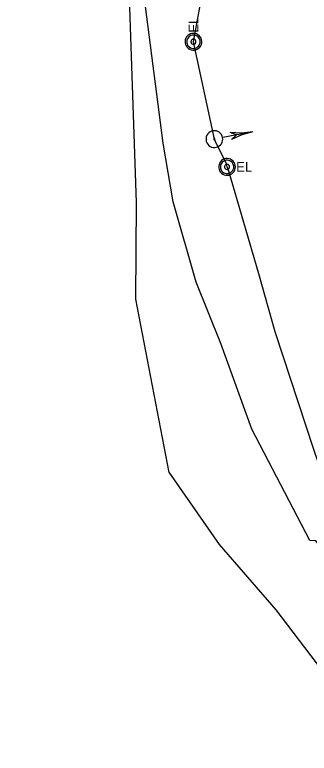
# Model space of a CAD drawing. Extents: x 600849 to 606371, y 330010 to 403088.
# Drawn here: x 603953 to 604068.8, y 338962.3 to 339253 of the extents above; entities that cross this region are included whole.
import ezdxf

# ---------------------------------------------------------------- set-up
doc = ezdxf.new("R2010")
doc.units = 0
for name, color, linetype in [('E_FTMS_Conduit', 7, 'Continuous'), ('E_SIG', 7, 'Continuous'), ('E_UTL_E', 7, 'Continuous'), ('E_UTL_E_UG', 7, 'Continuous'), ('E_UTL_FO_UG_QWEST', 7, 'Continuous')]:
    doc.layers.add(name, color=color, linetype=linetype)

msp = doc.modelspace()

# ---------------------------------------------------------------- linework, layer by layer
at = {"layer": 'E_FTMS_Conduit'}
msp.add_lwpolyline([(604111.09, 338961.25), (604108.03, 338967.81), (604107.23, 338969.61), (604101.02, 338986.39), (604092.64, 339001.09), (604090.42, 339003.87), (604088.48, 339007.1), (604092.52, 339007.97), (604096.15, 339009.66), (604097.02, 339010.46), (604090.2, 339022.33), (604071.41, 339045.9), (604069.03, 339046.05), (604046.26, 339089.82), (604034.11, 339123.58), (604024.39, 339147.77), (604015.36, 339179.3), (604011.35, 339202.41), (604003.88, 339260.47), (603995.88, 339275.74), (603994.48, 339277.39), (603983.63, 339298.84), (603953.03, 339359.31)], dxfattribs=at)
at = {"layer": 'E_SIG'}
for points in [[(604034.75, 339204.63), (604034.58, 339205.23), (604034.29, 339205.79), (604033.91, 339206.28), (604033.43, 339206.69), (604032.89, 339207.01), (604032.3, 339207.22), (604031.68, 339207.31), (604031.05, 339207.28), (604030.44, 339207.13), (604029.87, 339206.87), (604029.36, 339206.51), (604028.92, 339206.06), (604028.58, 339205.53), (604028.35, 339204.95), (604028.23, 339204.33), (604028.23, 339203.71), (604028.34, 339203.09), (604028.58, 339202.51), (604028.91, 339201.98), (604029.35, 339201.52), (604029.86, 339201.16), (604030.43, 339200.9), (604031.04, 339200.75), (604031.66, 339200.71), (604032.28, 339200.8), (604032.88, 339201.01), (604033.42, 339201.32), (604033.9, 339201.73), (604034.28, 339202.22), (604034.57, 339202.78), (604034.75, 339203.38), (604034.81, 339204), (604034.75, 339204.63)], [(604046.64, 339206.89), (604034.81, 339204.64)], [(604046.64, 339206.89), (604042.2, 339206.4), (604037.74, 339206.6)], [(604040.16, 339205.66), (604037.74, 339206.6)], [(604046.64, 339206.89), (604042.33, 339205.72), (604038.25, 339203.89)], [(604031.76, 339204.06), (604031.75, 339204.1), (604031.73, 339204.15), (604031.7, 339204.19), (604031.66, 339204.22), (604031.62, 339204.24), (604031.57, 339204.26), (604031.53, 339204.26), (604031.48, 339204.26), (604031.43, 339204.25), (604031.39, 339204.23), (604031.35, 339204.2), (604031.31, 339204.17), (604031.29, 339204.13), (604031.27, 339204.08), (604031.26, 339204.04), (604031.26, 339203.99), (604031.27, 339203.94), (604031.29, 339203.9), (604031.31, 339203.86), (604031.35, 339203.82), (604031.39, 339203.79), (604031.43, 339203.77), (604031.48, 339203.76), (604031.52, 339203.76), (604031.57, 339203.77), (604031.62, 339203.78), (604031.66, 339203.81), (604031.7, 339203.84), (604031.72, 339203.87), (604031.75, 339203.92), (604031.76, 339203.96), (604031.77, 339204.01), (604031.76, 339204.06)], [(604038.25, 339203.9), (604040.16, 339205.66)]]:
    msp.add_lwpolyline(points, dxfattribs=at)
at = {"layer": 'E_UTL_E'}
for points in [[(604023.3, 339245.64), (604022.68, 339245.58), (604022.07, 339245.41), (604021.52, 339245.12), (604021.02, 339244.73), (604020.61, 339244.26), (604020.3, 339243.71), (604020.09, 339243.12), (604020, 339242.5), (604020.03, 339241.87), (604020.18, 339241.26), (604020.44, 339240.69), (604020.81, 339240.18), (604021.26, 339239.75), (604021.79, 339239.41), (604022.37, 339239.18), (604022.99, 339239.06), (604023.61, 339239.06), (604024.23, 339239.18), (604024.81, 339239.41), (604025.34, 339239.75), (604025.79, 339240.18), (604026.16, 339240.69), (604026.42, 339241.26), (604026.57, 339241.87), (604026.6, 339242.5), (604026.51, 339243.12), (604026.3, 339243.71), (604025.99, 339244.26), (604025.58, 339244.73), (604025.08, 339245.12), (604024.53, 339245.41), (604023.93, 339245.58), (604023.3, 339245.64)], [(604023.3, 339245.64), (604022.68, 339245.58), (604022.07, 339245.41), (604021.52, 339245.12), (604021.02, 339244.73), (604020.61, 339244.26), (604020.3, 339243.71), (604020.09, 339243.12), (604020, 339242.5), (604020.03, 339241.87), (604020.18, 339241.26), (604020.44, 339240.69), (604020.81, 339240.18), (604021.26, 339239.75), (604021.79, 339239.41), (604022.37, 339239.18), (604022.99, 339239.06), (604023.61, 339239.06), (604024.23, 339239.18), (604024.81, 339239.41), (604025.34, 339239.75), (604025.79, 339240.18), (604026.16, 339240.69), (604026.42, 339241.26), (604026.57, 339241.87), (604026.6, 339242.5), (604026.51, 339243.12), (604026.3, 339243.71), (604025.99, 339244.26), (604025.58, 339244.73), (604025.08, 339245.12), (604024.53, 339245.41), (604023.93, 339245.58), (604023.3, 339245.64)], [(604023.3, 339244.98), (604022.8, 339244.94), (604022.32, 339244.79), (604021.87, 339244.56), (604021.48, 339244.25), (604021.15, 339243.87), (604020.9, 339243.44), (604020.74, 339242.97), (604020.66, 339242.47), (604020.69, 339241.97), (604020.81, 339241.48), (604021.01, 339241.02), (604021.31, 339240.61), (604021.67, 339240.27), (604022.09, 339240), (604022.56, 339239.81), (604023.05, 339239.72), (604023.55, 339239.72), (604024.04, 339239.81), (604024.51, 339240), (604024.93, 339240.27), (604025.3, 339240.61), (604025.59, 339241.02), (604025.8, 339241.48), (604025.91, 339241.97), (604025.94, 339242.47), (604025.87, 339242.97), (604025.7, 339243.44), (604025.45, 339243.87), (604025.12, 339244.25), (604024.73, 339244.56), (604024.28, 339244.79), (604023.8, 339244.94), (604023.3, 339244.98)], [(604023.3, 339244.98), (604022.8, 339244.94), (604022.32, 339244.79), (604021.87, 339244.56), (604021.48, 339244.25), (604021.15, 339243.87), (604020.9, 339243.44), (604020.74, 339242.97), (604020.66, 339242.47), (604020.69, 339241.97), (604020.81, 339241.48), (604021.01, 339241.02), (604021.31, 339240.61), (604021.67, 339240.27), (604022.09, 339240), (604022.56, 339239.81), (604023.05, 339239.72), (604023.55, 339239.72), (604024.04, 339239.81), (604024.51, 339240), (604024.93, 339240.27), (604025.3, 339240.61), (604025.59, 339241.02), (604025.8, 339241.48), (604025.91, 339241.97), (604025.94, 339242.47), (604025.87, 339242.97), (604025.7, 339243.44), (604025.45, 339243.87), (604025.12, 339244.25), (604024.73, 339244.56), (604024.28, 339244.79), (604023.8, 339244.94), (604023.3, 339244.98)], [(604023.3, 339243.33), (604023.11, 339243.32), (604022.93, 339243.26), (604022.77, 339243.18), (604022.62, 339243.06), (604022.49, 339242.92), (604022.4, 339242.75), (604022.34, 339242.58), (604022.31, 339242.39), (604022.32, 339242.2), (604022.37, 339242.02), (604022.44, 339241.85), (604022.55, 339241.69), (604022.69, 339241.57), (604022.85, 339241.46), (604023.02, 339241.39), (604023.21, 339241.36), (604023.39, 339241.36), (604023.58, 339241.39), (604023.75, 339241.46), (604023.91, 339241.57), (604024.05, 339241.69), (604024.16, 339241.85), (604024.24, 339242.02), (604024.28, 339242.2), (604024.29, 339242.39), (604024.26, 339242.58), (604024.2, 339242.75), (604024.11, 339242.92), (604023.98, 339243.06), (604023.84, 339243.18), (604023.67, 339243.26), (604023.49, 339243.32), (604023.3, 339243.33)], [(604023.3, 339243.33), (604023.11, 339243.32), (604022.93, 339243.26), (604022.77, 339243.18), (604022.62, 339243.06), (604022.49, 339242.92), (604022.4, 339242.75), (604022.34, 339242.58), (604022.31, 339242.39), (604022.32, 339242.2), (604022.37, 339242.02), (604022.44, 339241.85), (604022.55, 339241.69), (604022.69, 339241.57), (604022.85, 339241.46), (604023.02, 339241.39), (604023.21, 339241.36), (604023.39, 339241.36), (604023.58, 339241.39), (604023.75, 339241.46), (604023.91, 339241.57), (604024.05, 339241.69), (604024.16, 339241.85), (604024.24, 339242.02), (604024.28, 339242.2), (604024.29, 339242.39), (604024.26, 339242.58), (604024.2, 339242.75), (604024.11, 339242.92), (604023.98, 339243.06), (604023.84, 339243.18), (604023.67, 339243.26), (604023.49, 339243.32), (604023.3, 339243.33)], [(604039.81, 339193.09), (604039.75, 339193.72), (604039.58, 339194.32), (604039.29, 339194.88), (604038.9, 339195.37), (604038.43, 339195.78), (604037.88, 339196.09), (604037.29, 339196.3), (604036.67, 339196.39), (604036.04, 339196.36), (604035.43, 339196.21), (604034.86, 339195.95), (604034.35, 339195.59), (604033.92, 339195.13), (604033.58, 339194.6), (604033.35, 339194.02), (604033.23, 339193.41), (604033.23, 339192.78), (604033.35, 339192.16), (604033.58, 339191.58), (604033.92, 339191.05), (604034.35, 339190.6), (604034.86, 339190.23), (604035.43, 339189.97), (604036.04, 339189.83), (604036.67, 339189.8), (604037.29, 339189.89), (604037.88, 339190.09), (604038.43, 339190.4), (604038.9, 339190.82), (604039.29, 339191.31), (604039.58, 339191.87), (604039.75, 339192.47), (604039.81, 339193.09)], [(604039.81, 339193.09), (604039.75, 339193.72), (604039.58, 339194.32), (604039.29, 339194.88), (604038.9, 339195.37), (604038.43, 339195.78), (604037.88, 339196.09), (604037.29, 339196.3), (604036.67, 339196.39), (604036.04, 339196.36), (604035.43, 339196.21), (604034.86, 339195.95), (604034.35, 339195.59), (604033.92, 339195.13), (604033.58, 339194.6), (604033.35, 339194.02), (604033.23, 339193.41), (604033.23, 339192.78), (604033.35, 339192.16), (604033.58, 339191.58), (604033.92, 339191.05), (604034.35, 339190.6), (604034.86, 339190.23), (604035.43, 339189.97), (604036.04, 339189.83), (604036.67, 339189.8), (604037.29, 339189.89), (604037.88, 339190.09), (604038.43, 339190.4), (604038.9, 339190.82), (604039.29, 339191.31), (604039.58, 339191.87), (604039.75, 339192.47), (604039.81, 339193.09)], [(604039.15, 339193.09), (604039.11, 339193.59), (604038.96, 339194.07), (604038.73, 339194.52), (604038.42, 339194.91), (604038.04, 339195.24), (604037.61, 339195.49), (604037.14, 339195.66), (604036.64, 339195.73), (604036.14, 339195.71), (604035.65, 339195.59), (604035.19, 339195.38), (604034.78, 339195.09), (604034.44, 339194.72), (604034.17, 339194.3), (604033.98, 339193.84), (604033.89, 339193.34), (604033.89, 339192.84), (604033.98, 339192.35), (604034.17, 339191.88), (604034.44, 339191.46), (604034.78, 339191.1), (604035.19, 339190.81), (604035.65, 339190.6), (604036.14, 339190.48), (604036.64, 339190.46), (604037.14, 339190.53), (604037.61, 339190.69), (604038.04, 339190.94), (604038.42, 339191.27), (604038.73, 339191.67), (604038.96, 339192.11), (604039.11, 339192.59), (604039.15, 339193.09)], [(604039.15, 339193.09), (604039.11, 339193.59), (604038.96, 339194.07), (604038.73, 339194.52), (604038.42, 339194.91), (604038.04, 339195.24), (604037.61, 339195.49), (604037.14, 339195.66), (604036.64, 339195.73), (604036.14, 339195.71), (604035.65, 339195.59), (604035.19, 339195.38), (604034.78, 339195.09), (604034.44, 339194.72), (604034.17, 339194.3), (604033.98, 339193.84), (604033.89, 339193.34), (604033.89, 339192.84), (604033.98, 339192.35), (604034.17, 339191.88), (604034.44, 339191.46), (604034.78, 339191.1), (604035.19, 339190.81), (604035.65, 339190.6), (604036.14, 339190.48), (604036.64, 339190.46), (604037.14, 339190.53), (604037.61, 339190.69), (604038.04, 339190.94), (604038.42, 339191.27), (604038.73, 339191.67), (604038.96, 339192.11), (604039.11, 339192.59), (604039.15, 339193.09)], [(604037.5, 339193.09), (604037.49, 339193.28), (604037.43, 339193.46), (604037.35, 339193.63), (604037.23, 339193.78), (604037.09, 339193.9), (604036.92, 339193.99), (604036.75, 339194.05), (604036.56, 339194.08), (604036.37, 339194.07), (604036.19, 339194.03), (604036.02, 339193.95), (604035.87, 339193.84), (604035.74, 339193.7), (604035.63, 339193.55), (604035.56, 339193.37), (604035.53, 339193.19), (604035.53, 339193), (604035.56, 339192.81), (604035.63, 339192.64), (604035.74, 339192.48), (604035.87, 339192.34), (604036.02, 339192.24), (604036.19, 339192.16), (604036.37, 339192.11), (604036.56, 339192.1), (604036.75, 339192.13), (604036.92, 339192.19), (604037.09, 339192.29), (604037.23, 339192.41), (604037.35, 339192.56), (604037.43, 339192.72), (604037.49, 339192.91), (604037.5, 339193.09)], [(604037.5, 339193.09), (604037.49, 339193.28), (604037.43, 339193.46), (604037.35, 339193.63), (604037.23, 339193.78), (604037.09, 339193.9), (604036.92, 339193.99), (604036.75, 339194.05), (604036.56, 339194.08), (604036.37, 339194.07), (604036.19, 339194.03), (604036.02, 339193.95), (604035.87, 339193.84), (604035.74, 339193.7), (604035.63, 339193.55), (604035.56, 339193.37), (604035.53, 339193.19), (604035.53, 339193), (604035.56, 339192.81), (604035.63, 339192.64), (604035.74, 339192.48), (604035.87, 339192.34), (604036.02, 339192.24), (604036.19, 339192.16), (604036.37, 339192.11), (604036.56, 339192.1), (604036.75, 339192.13), (604036.92, 339192.19), (604037.09, 339192.29), (604037.23, 339192.41), (604037.35, 339192.56), (604037.43, 339192.72), (604037.49, 339192.91), (604037.5, 339193.09)]]:
    msp.add_lwpolyline(points, dxfattribs=at)
at = {"layer": 'E_UTL_E_UG'}
msp.add_lwpolyline([(604104.46, 339015.89), (604090.96, 339040.27), (604077.26, 339062.3), (604070.63, 339081.86), (604055.37, 339128.14), (604048.99, 339151), (604037.26, 339191.41), (604036.51, 339193.09), (604036.31, 339194.34), (604031.92, 339203.07), (604031.51, 339204.01), (604023.3, 339242.34), (604034.29, 339302.44)], dxfattribs=at)
at = {"layer": 'E_UTL_FO_UG_QWEST'}
msp.add_lwpolyline([(604123.95, 338929.81), (604087.55, 338977.05), (604055.86, 339018.73), (604033.54, 339044.43), (604013.77, 339072.99), (604013.76, 339072.87), (604000.59, 339141.01), (604000.94, 339179.12), (603998.31, 339255.75), (603998.74, 339273.05), (604000.02, 339278.71), (603971.19, 339345.35), (603971.92, 339368.5), (603959.54, 339416.02), (603960.23, 339439.93), (603960.57, 339469.66), (603966.4, 339648.37), (603987.64, 339741.74)], dxfattribs=at)

# ---------------------------------------------------------------- texts
at = {"layer": 'E_UTL_E'}
msp.add_text('EL', height=3.849, rotation=90, dxfattribs=at).set_placement((604025.25, 339245.91))
msp.add_text('EL', height=3.849, rotation=90, dxfattribs=at).set_placement((604025.25, 339245.91))
msp.add_text('EL', height=3.849, dxfattribs=at).set_placement((604040.08, 339191.15))
msp.add_text('EL', height=3.849, dxfattribs=at).set_placement((604040.08, 339191.15))

doc.saveas('drawing.dxf')
